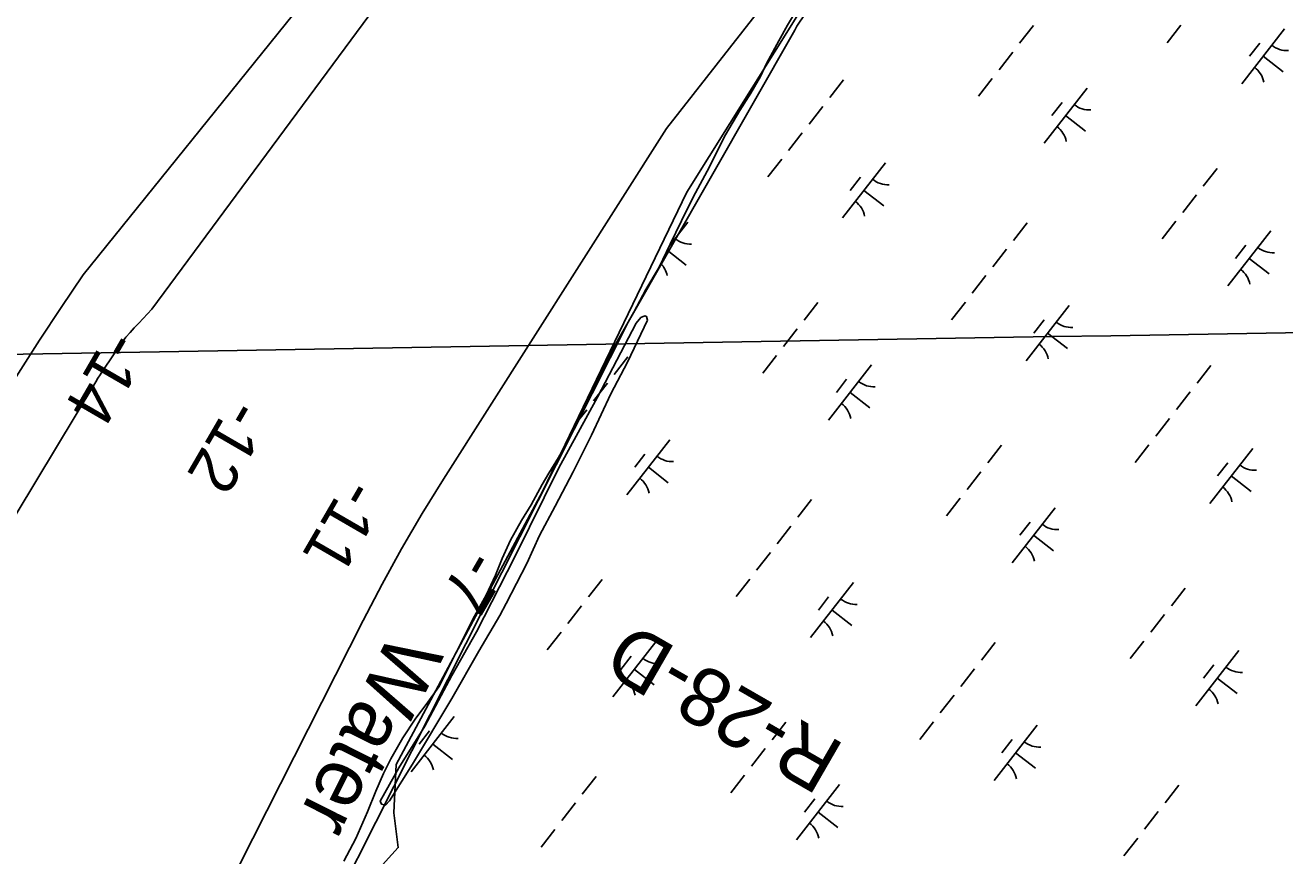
# Model space of a CAD drawing. Extents: x 3888273 to 3909528, y 158682 to 181032.
# Drawn here: x 3900681 to 3901581, y 168540 to 169134 of the extents above; entities that cross this region are included whole.
import ezdxf

# ---------------------------------------------------------------- set-up
doc = ezdxf.new("R2010")
doc.units = 0
for name, color, linetype in [('V-GRID-MAJR', 7, 'Continuous'), ('V-RIVR-EDGE', 7, 'Continuous'), ('V-RIVR-IDEN', 7, 'Continuous'), ('V-RIVR-JETY', 7, 'Continuous'), ('V-RIVR-RANG', 7, 'Continuous'), ('V-RIVR-RANG-IDEN', 7, 'Continuous'), ('V-RRAP-FSHR', 7, 'Continuous'), ('V-TOPO-DPTH', 7, 'Continuous'), ('V-TOPO-MINR', 7, 'Continuous'), ('V-WETL-SWMP', 7, 'Continuous')]:
    doc.layers.add(name, color=color, linetype=linetype)

msp = doc.modelspace()

# ---------------------------------------------------------------- linework, layer by layer
at = {"layer": 'V-GRID-MAJR'}
msp.add_spline([(3893488.4, 168777.59), (3893877.65, 168784.1), (3899207.97, 168873.65), (3904538.27, 168963.98), (3905476.67, 168979.96)], degree=3, dxfattribs=at)
at = {"layer": 'V-RIVR-EDGE'}
for points in [[(3901325.53, 169289.46), (3901153.59, 169014.35)], [(3901153.58, 169014.2), (3901050.42, 168800.21), (3900945.7, 168604.82), (3900944.13, 168570.43), (3900947.26, 168545.43), (3900931.63, 168528.23)]]:
    msp.add_lwpolyline(points, dxfattribs=at)
at = {"layer": 'V-RIVR-JETY'}
msp.add_lwpolyline([(3901024.35, 168720.12), (3901039.19, 168748.79), (3901048.16, 168768.7), (3901059.56, 168789.73), (3901072.28, 168814.3), (3901085.51, 168840.5), (3901099.25, 168869.97), (3901111.18, 168892.63), (3901125.45, 168922.64), (3901124.88, 168925.35), (3901123.51, 168925.87), (3901120.81, 168924.76), (3901117.34, 168920.64), (3901089.79, 168867.68), (3901062.21, 168817.15), (3901030.72, 168753.56), (3901003.18, 168699.79), (3900985.66, 168668.65), (3900966.31, 168632.33), (3900947.7, 168602.53), (3900934.43, 168578.77), (3900935.27, 168576.61), (3900938.26, 168575.83), (3900940.94, 168578.85), (3900957.43, 168605.1), (3900985.6, 168652.1), (3901004.98, 168685.97), (3901019.85, 168711.39), (3901024.35, 168720.12)], dxfattribs=at)
at = {"layer": 'V-RRAP-FSHR'}
msp.add_lwpolyline([(3899996.73, 166588.85), (3900029.72, 166643.44), (3900051.77, 166695.83), (3900144.96, 166878.04), (3900472.96, 167514.64), (3900528.75, 167603.33), (3900571.95, 167693.22), (3900769.46, 168220.14), (3900853.95, 168410.11), (3901111.72, 168921.29), (3901230.83, 169130.13), (3901232.3, 169132.99), (3901298.62, 169231.81), (3901394.98, 169369.5), (3901585.97, 169601.14), (3901720.25, 169757.37), (3901855.11, 169965.15), (3902075.96, 170299.36), (3902258.65, 170576.04), (3902394.26, 170771.73), (3902466.35, 170877.42)], dxfattribs=at)
at = {"layer": 'V-TOPO-DPTH'}
for points in [[(3901523.72, 169550.84), (3901139.13, 169059.86), (3900979.73, 168809.12), (3900964.48, 168784.34), (3900949.72, 168759.28), (3900935.71, 168733.79), (3900922.19, 168708.02), (3900577.11, 168026.22), (3900117.94, 167345.73), (3899775.47, 166667.7), (3899771.72, 166626.44)], [(3900054.46, 167878.41), (3900105.33, 167962.95), (3900156.43, 168047.35), (3900222.37, 168155.78), (3900240.71, 168185.84), (3900259.12, 168215.86), (3900277.63, 168245.82), (3900296.19, 168275.75), (3900441.98, 168509.9), (3900483.38, 168576.39), (3900524.78, 168642.87), (3900566.19, 168709.35), (3900607.61, 168775.84), (3900660.77, 168861.17), (3900675.75, 168884.88), (3900690.93, 168908.47), (3900706.41, 168931.87), (3900722.09, 168955.13), (3901022.75, 169328.34)], [(3900054.46, 167878.41), (3900105.33, 167962.95), (3900156.43, 168047.35), (3900222.37, 168155.78), (3900240.71, 168185.84), (3900259.12, 168215.86), (3900277.63, 168245.82), (3900296.19, 168275.75), (3900441.98, 168509.9), (3900483.38, 168576.39), (3900524.78, 168642.87), (3900566.19, 168709.35), (3900607.61, 168775.84), (3900660.77, 168861.17), (3900675.75, 168884.88), (3900690.93, 168908.47), (3900706.41, 168931.87), (3900722.09, 168955.13), (3901022.75, 169328.34)]]:
    msp.add_lwpolyline(points, dxfattribs=at)
at = {"layer": 'V-TOPO-MINR'}
for points in [[(3899771.72, 166626.44), (3899775.47, 166667.7), (3900117.94, 167345.73), (3900577.11, 168026.22), (3900922.19, 168708.02), (3900935.71, 168733.79), (3900949.72, 168759.28), (3900964.48, 168784.34), (3900979.73, 168809.12), (3901139.13, 169059.86), (3901523.72, 169550.84)], [(3900360.43, 168262.85), (3900731.17, 168878.72), (3900732.65, 168881.16), (3900734.17, 168883.57), (3900735.71, 168885.97), (3900737.28, 168888.35), (3900747.27, 168903.28), (3900749.89, 168906.97), (3900752.63, 168910.56), (3900755.57, 168914), (3900758.62, 168917.34), (3900761.76, 168920.62), (3900764.88, 168923.91), (3900767.98, 168927.23), (3900771.05, 168930.57), (3901172.1, 169473.39)], [(3900054.46, 167878.41), (3900105.33, 167962.95), (3900156.43, 168047.35), (3900222.37, 168155.78), (3900240.71, 168185.84), (3900259.12, 168215.86), (3900277.63, 168245.82), (3900296.19, 168275.75), (3900441.98, 168509.9), (3900483.38, 168576.39), (3900524.78, 168642.87), (3900566.19, 168709.35), (3900607.61, 168775.84), (3900660.77, 168861.17), (3900675.75, 168884.88), (3900690.93, 168908.47), (3900706.41, 168931.87), (3900722.09, 168955.13), (3901022.75, 169328.34)]]:
    msp.add_lwpolyline(points, dxfattribs=at)
at = {"layer": 'V-WETL-SWMP'}
for p, q in [((3901225.66, 169133.71), (3901232.05, 169144.54)), ((3901219.28, 169122.5), (3901225.66, 169133.71)), ((3901401.33, 169133.48), (3901391.51, 169120.86)), ((3901506.8, 169133.73), (3901496.97, 169121.1)), ((3901580.94, 169131.25), (3901550.24, 169091.79)), ((3901210.65, 169106.27), (3901219.28, 169122.5)), ((3901563.18, 169121), (3901555.81, 169111.52)), ((3901386.6, 169114.54), (3901376.77, 169101.91)), ((3901565.59, 169111.52), (3901579.8, 169100.47)), ((3901206.16, 169097.01), (3901210.65, 169106.27)), ((3901199.4, 169085.02), (3901206.16, 169097.01)), ((3901265.62, 169094.63), (3901255.8, 169082)), ((3901371.86, 169095.6), (3901362.03, 169082.97)), ((3901191.5, 169072.64), (3901199.4, 169085.02)), ((3901439.7, 169088.8), (3901409, 169049.34)), ((3901181.35, 169055.25), (3901191.5, 169072.64)), ((3901250.89, 169075.69), (3901241.06, 169063.06)), ((3901421.94, 169078.55), (3901414.57, 169069.08)), ((3901424.35, 169069.07), (3901438.55, 169058.02)), ((3901168.24, 169029.37), (3901181.35, 169055.25)), ((3901236.15, 169056.75), (3901226.32, 169044.12)), ((3901221.41, 169037.81), (3901211.59, 169025.18)), ((3901158.11, 169010.82), (3901168.24, 169029.37)), ((3901295.55, 169035.33), (3901264.85, 168995.87)), ((3901532.62, 169031.34), (3901522.79, 169018.71)), ((3901277.8, 169025.08), (3901270.43, 169015.61)), ((3901149.87, 168993.83), (3901158.11, 169010.82)), ((3901280.2, 169015.6), (3901294.41, 169004.55)), ((3901517.88, 169012.4), (3901508.05, 168999.77)), ((3901154.31, 168992.89), (3901140.87, 168975.61)), ((3901141.64, 168977.23), (3901149.87, 168993.83)), ((3901396.91, 168992.49), (3901387.08, 168979.86)), ((3901503.14, 168993.46), (3901493.31, 168980.83)), ((3901570.98, 168986.66), (3901540.28, 168947.2)), ((3901133.78, 168960.63), (3901141.64, 168977.23)), ((3901382.17, 168973.55), (3901372.34, 168960.92)), ((3901553.22, 168976.4), (3901545.85, 168966.93)), ((3901139.51, 168972.73), (3901153.17, 168962.1)), ((3901555.63, 168966.93), (3901569.83, 168955.87)), ((3901124.39, 168944.77), (3901133.78, 168960.63)), ((3901367.43, 168954.6), (3901357.6, 168941.98)), ((3901115.76, 168928.55), (3901124.39, 168944.77)), ((3901107.87, 168914.63), (3901115.76, 168928.55)), ((3901247.23, 168935.42), (3901237.4, 168922.79)), ((3901352.69, 168935.66), (3901342.87, 168923.03)), ((3901426.83, 168933.19), (3901396.13, 168893.73)), ((3901409.08, 168922.93), (3901401.71, 168913.46)), ((3901099.99, 168900.72), (3901107.87, 168914.63)), ((3901232.49, 168916.48), (3901222.67, 168903.85)), ((3901411.48, 168913.46), (3901425.69, 168902.4)), ((3901091.37, 168884.11), (3901099.99, 168900.72)), ((3901111.52, 168896.57), (3901101.69, 168883.94)), ((3901217.75, 168897.54), (3901207.93, 168884.91)), ((3901084.64, 168869.05), (3901091.37, 168884.11)), ((3901285.59, 168890.74), (3901254.89, 168851.28)), ((3901528.19, 168890.34), (3901518.36, 168877.72)), ((3901096.78, 168877.63), (3901086.96, 168865)), ((3901267.84, 168880.48), (3901260.47, 168871.01)), ((3901077.92, 168854.39), (3901084.64, 168869.05)), ((3901270.24, 168871.01), (3901284.45, 168859.96)), ((3901513.45, 168871.4), (3901503.62, 168858.77)), ((3901082.04, 168858.69), (3901076.42, 168851.46)), ((3901070.8, 168840.48), (3901077.92, 168854.39)), ((3901498.71, 168852.46), (3901488.88, 168839.83)), ((3901061.78, 168824.63), (3901070.8, 168840.48)), ((3901141.45, 168837.27), (3901110.74, 168797.81)), ((3901378.51, 168833.28), (3901368.68, 168820.65)), ((3901483.97, 168833.52), (3901474.15, 168820.89)), ((3901558.12, 168831.04), (3901527.41, 168791.58)), ((3901055.02, 168813.42), (3901061.78, 168824.63)), ((3901123.69, 168827.01), (3901116.32, 168817.54)), ((3901540.36, 168820.79), (3901532.99, 168811.32)), ((3901050.13, 168805.3), (3901055.02, 168813.42)), ((3901126.1, 168817.54), (3901140.3, 168806.49)), ((3901363.77, 168814.33), (3901353.95, 168801.71)), ((3901542.76, 168811.31), (3901556.97, 168800.26)), ((3901042.25, 168790.62), (3901050.13, 168805.3)), ((3901242.8, 168794.42), (3901232.97, 168781.8)), ((3901349.03, 168795.39), (3901339.21, 168782.76)), ((3901035.48, 168779.4), (3901042.25, 168790.62)), ((3901416.87, 168788.6), (3901386.17, 168749.13)), ((3901027.59, 168765.49), (3901035.48, 168779.4)), ((3901228.06, 168775.48), (3901218.24, 168762.85)), ((3901399.12, 168778.34), (3901391.75, 168768.87)), ((3901401.52, 168768.86), (3901415.73, 168757.81)), ((3901021.62, 168752.36), (3901027.59, 168765.49)), ((3901016.78, 168740.41), (3901021.62, 168752.36)), ((3901213.32, 168756.54), (3901203.5, 168743.91)), ((3901010.04, 168726.12), (3901016.78, 168740.41)), ((3901093.12, 168737.36), (3901083.3, 168724.73)), ((3901198.59, 168737.6), (3901188.76, 168724.97)), ((3901272.73, 168735.13), (3901242.02, 168695.66)), ((3901509.79, 168731.13), (3901499.96, 168718.5)), ((3901001.79, 168711.05), (3901010.04, 168726.12)), ((3901254.97, 168724.87), (3901247.6, 168715.4)), ((3901078.38, 168718.41), (3901068.56, 168705.79)), ((3901257.38, 168715.39), (3901271.58, 168704.34)), ((3901495.05, 168712.19), (3901485.23, 168699.56)), ((3900976.32, 168660.46), (3901001.79, 168711.05)), ((3901063.65, 168699.47), (3901053.82, 168686.84)), ((3901131.49, 168692.68), (3901100.78, 168653.21)), ((3901374.08, 168692.28), (3901364.25, 168679.65)), ((3901480.31, 168693.25), (3901470.49, 168680.62)), ((3901548.15, 168686.45), (3901517.45, 168646.99)), ((3901113.73, 168682.42), (3901106.36, 168672.95)), ((3901530.4, 168676.19), (3901523.03, 168666.72)), ((3901116.14, 168672.95), (3901130.34, 168661.89)), ((3901359.34, 168673.34), (3901349.52, 168660.71)), ((3900968.4, 168649.61), (3900976.32, 168660.46)), ((3901532.8, 168666.72), (3901547.01, 168655.67)), ((3900959.34, 168637.22), (3900968.4, 168649.61)), ((3901344.6, 168654.4), (3901334.78, 168641.77)), ((3900950.67, 168624.06), (3900959.34, 168637.22)), ((3900987.34, 168639.21), (3900956.64, 168599.74)), ((3901224.4, 168635.21), (3901214.58, 168622.58)), ((3901329.87, 168635.45), (3901320.04, 168622.83)), ((3901404.01, 168632.98), (3901373.31, 168593.52)), ((3900942.03, 168608.98), (3900950.67, 168624.06)), ((3900969.58, 168628.95), (3900962.22, 168619.48)), ((3901386.25, 168622.72), (3901378.88, 168613.25)), ((3900971.99, 168619.48), (3900986.2, 168608.42)), ((3901209.67, 168616.27), (3901199.84, 168603.64)), ((3901388.66, 168613.25), (3901402.86, 168602.2)), ((3900936.79, 168598.56), (3900942.03, 168608.98)), ((3900931.19, 168585.82), (3900936.79, 168598.56)), ((3901088.69, 168596.36), (3901078.87, 168583.73)), ((3901194.93, 168597.33), (3901185.1, 168584.7)), ((3900925.23, 168571.16), (3900931.19, 168585.82)), ((3901262.77, 168590.53), (3901232.06, 168551.07)), ((3901505.36, 168590.13), (3901495.54, 168577.51)), ((3901073.96, 168577.42), (3901064.13, 168564.79)), ((3901245.01, 168580.27), (3901237.64, 168570.8)), ((3900917.03, 168551.87), (3900925.23, 168571.16)), ((3901247.42, 168570.8), (3901261.62, 168559.75)), ((3901490.62, 168571.19), (3901480.8, 168558.56)), ((3900908.4, 168535.64), (3900917.03, 168551.87)), ((3901059.22, 168558.48), (3901049.39, 168545.85)), ((3901475.88, 168552.25), (3901466.06, 168539.62))]:
    msp.add_line(p, q, dxfattribs=at)
for centre, start, end in [((3901582.74, 169133.18), 231.34298, 272.88664), ((3901548.81, 169089.58), 11.34298, 52.88663), ((3901441.5, 169090.73), 231.34298, 272.88664), ((3901407.57, 169047.13), 11.34298, 52.88663), ((3901297.35, 169037.26), 231.34298, 272.88664), ((3901263.43, 168993.66), 11.34298, 52.88663), ((3901156.11, 168994.81), 231.34298, 272.88664), ((3901572.78, 168988.58), 231.34298, 272.88664), ((3901122.19, 168951.21), 11.34298, 43.19468), ((3901538.85, 168944.98), 11.34298, 52.88663), ((3901428.63, 168935.11), 231.34298, 272.88664), ((3901394.71, 168891.51), 11.34298, 52.88663), ((3901287.39, 168892.66), 231.34298, 272.88664), ((3901253.47, 168849.06), 11.34298, 52.88663), ((3901143.24, 168839.19), 231.34298, 272.88664), ((3901559.91, 168832.97), 231.34298, 272.88664), ((3901109.32, 168795.59), 11.34298, 52.88663), ((3901525.99, 168789.37), 11.34298, 52.88663), ((3901418.67, 168790.52), 231.34298, 272.88664), ((3901384.75, 168746.92), 11.34298, 52.88663), ((3901274.53, 168737.05), 231.34298, 272.88664), ((3901240.6, 168693.45), 11.34298, 52.88663), ((3901133.28, 168694.6), 231.34298, 272.88664), ((3901549.95, 168688.37), 231.34298, 272.88664), ((3901099.36, 168651), 11.34298, 52.88663), ((3901516.03, 168644.77), 11.34298, 52.88663), ((3900989.14, 168641.13), 231.34298, 272.88664), ((3901405.81, 168634.9), 231.34298, 272.88664), ((3900955.22, 168597.53), 11.34298, 52.88663), ((3901371.88, 168591.3), 11.34298, 52.88663), ((3901264.57, 168592.46), 231.34298, 272.88664), ((3901230.64, 168548.86), 11.34298, 52.88663)]:
    msp.add_arc(centre, 17.62, start, end, dxfattribs=at)

# ---------------------------------------------------------------- texts
at = {"layer": 'V-RIVR-IDEN'}
msp.add_text('Water', height=42, rotation=243.29099, dxfattribs=at).set_placement((3900942.61, 168701.47))
at = {"layer": 'V-RIVR-RANG'}
for s, p in [('-14', (3900740.7, 168917)), ('-12', (3900828.06, 168868.3)), ('-11', (3900910.52, 168811.16)), ('-7', (3900996.81, 168760.63))]:
    msp.add_text(s, height=33.5, rotation=239.88833, dxfattribs=at).set_placement(p)
at = {"layer": 'V-RIVR-RANG-IDEN'}
msp.add_text('R-28-D', height=41.5, rotation=150.03186, dxfattribs=at).set_placement((3901267.73, 168618.46))

doc.saveas('drawing.dxf')
